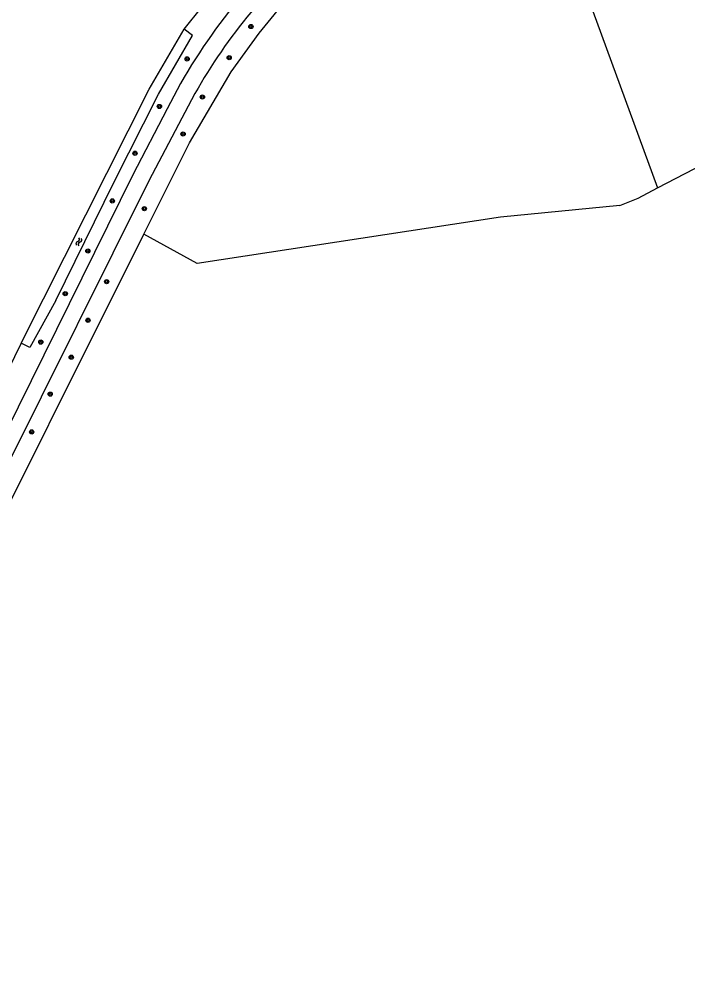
# Model space of a CAD drawing. Extents: x 124000 to 129000, y 395500 to 397503.
# Drawn here: x 126744.4 to 126871.6, y 396588.2 to 396772.3 of the extents above; entities that cross this region are included whole.
import ezdxf

# ---------------------------------------------------------------- set-up
doc = ezdxf.new("R2010")
doc.units = 0
for name, color, linetype in [('gg-knt-bronhoudergrens', 7, 'Continuous'), ('gg-knt-verharding', 7, 'Continuous'), ('gg-kntw-bovenkant insteek waterloop', 7, 'Continuous'), ('gt-grn-groengrens', 7, 'Continuous'), ('gt-grn-vlakafsluiter', 7, 'Continuous'), ('gt-symb-boom', 7, 'Continuous'), ('gt-symb-watersymbool', 7, 'Continuous'), ('gx-grn-maaiveld', 7, 'Continuous')]:
    doc.layers.add(name, color=color, linetype=linetype)

# ---------------------------------------------------------------- blocks, each defined once
blk = doc.blocks.new('gt0-BOOM')
at = {"layer": 'gt-symb-boom'}
for radius in [0.4, 0.2]:
    blk.add_circle((0, 0), radius, dxfattribs=at)
blk = doc.blocks.new('gt0-WA')
at = {"layer": 'gt-symb-watersymbool'}
for centre, start, end in [((-0.32, 0.02), 28.0725, 151.9275), ((0.43, 0.42), 208.0725, 331.9275), ((-0.32, -0.43), 28.0725, 151.9275), ((0.43, -0.03), 208.0725, 331.9275)]:
    blk.add_arc(centre, 0.425, start, end, dxfattribs=at)

msp = doc.modelspace()

# ---------------------------------------------------------------- linework, layer by layer
at = {"layer": 'gg-knt-bronhoudergrens'}
for points in [[(126865.86, 396740.17), (126885.19, 396750.21), (126911.35, 396762.45), (127042.58, 396820.35)], [(126858.71, 396736.84), (126862.18, 396738.25), (126865.86, 396740.17)], [(126858.71, 396736.84), (126835.99, 396734.59), (126778.25, 396725.79), (126768.12, 396731.4)]]:
    msp.add_lwpolyline(points, dxfattribs=at)
at = {"layer": 'gg-knt-verharding'}
for points in [[(126777.84, 396758.12), (126769.07, 396741.5), (126741.73, 396686.61)], [(126772.55, 396755.24), (126766.04, 396742.68), (126739.32, 396688.67)]]:
    msp.add_lwpolyline(points, dxfattribs=at)
for centre, radius, start, end in [((126867.99, 396707.4), 106.76, 129.9421, 153.3788), ((126866.96, 396708.22), 102.14, 129.6832, 150.7517)]:
    msp.add_arc(centre, radius, start, end, dxfattribs=at)
at = {"layer": 'gg-kntw-bovenkant insteek waterloop'}
for p, q in [((126777.39, 396769.2), (126775.76, 396770.38)), ((126744.79, 396710.62), (126749.04, 396719.06))]:
    msp.add_line(p, q, dxfattribs=at)
for points in [[(126749.04, 396719.06), (126769.13, 396758.99), (126775.76, 396770.38)], [(126751.36, 396718.77), (126762.42, 396741.2), (126770.89, 396758.04), (126777.39, 396769.2)], [(126751.36, 396718.77), (126746.42, 396709.8), (126744.79, 396710.62)]]:
    msp.add_lwpolyline(points, dxfattribs=at)
at = {"layer": 'gt-grn-groengrens'}
msp.add_line((126775.76, 396770.38), (126779.18, 396774.55), dxfattribs=at)
for points in [[(126768.12, 396731.4), (126776.79, 396748.74), (126784.71, 396762.3), (126790.08, 396769.61), (126796.02, 396776.99), (126808.36, 396788.07), (126825.25, 396797.81), (126842.09, 396805.24)], [(126696.28, 396587.95), (126731.96, 396659.06), (126768.12, 396731.4)]]:
    msp.add_lwpolyline(points, dxfattribs=at)
at = {"layer": 'gt-grn-vlakafsluiter'}
msp.add_line((126842.09, 396805.24), (126865.86, 396740.17), dxfattribs=at)
at = {"layer": 'gx-grn-maaiveld'}
msp.add_line((126744.79, 396710.62), (126742.23, 396705.45), dxfattribs=at)

# ---------------------------------------------------------------- block references
at = {"layer": 'gt-symb-boom'}
for p in [(126788.49, 396770.89), (126776.35, 396764.73), (126784.36, 396764.97), (126779.26, 396757.48), (126771.08, 396755.68), (126775.58, 396750.45), (126766.44, 396746.78), (126762.12, 396737.71), (126768.22, 396736.24), (126757.47, 396728.18), (126761.03, 396722.34), (126753.16, 396720.06), (126757.5, 396715), (126748.51, 396710.85), (126754.3, 396707.97), (126750.3, 396700.94), (126746.78, 396693.75)]:
    msp.add_blockref('gt0-BOOM', p, dxfattribs=at)
at = {"layer": 'gt-symb-watersymbool', "rotation": 73.01526746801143}
msp.add_blockref('gt0-WA', (126755.73, 396729.87), dxfattribs=at)

doc.saveas('drawing.dxf')
